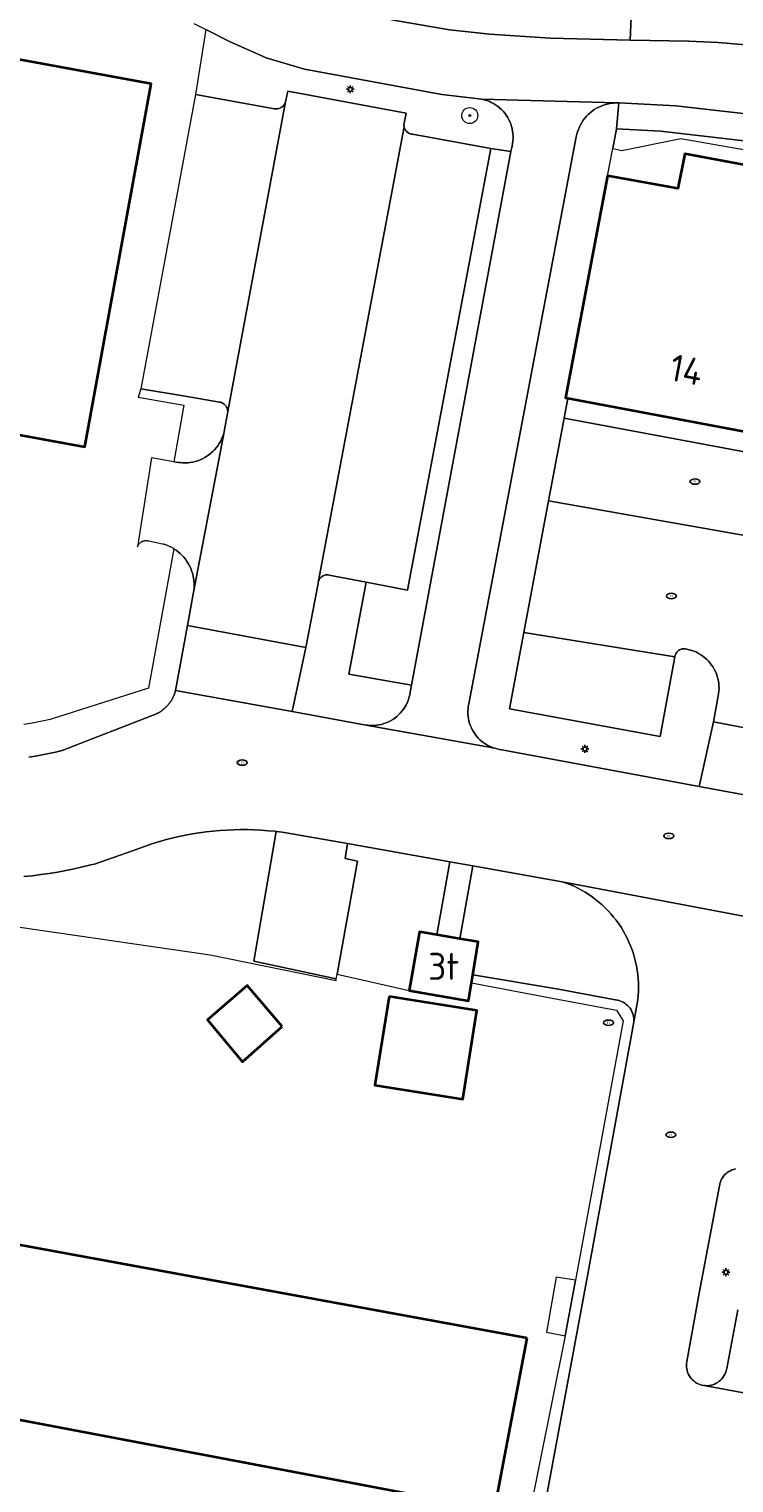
# Model space of a CAD drawing. Header units: metres. Extents: x 152610 to 160096, y 456114 to 462495.
# Tile 404 of 656: x 157745 to 157780, y 460321 to 460394. Entities that reach past the tile are written whole.
import ezdxf
from ezdxf.enums import TextEntityAlignment as Align

# ---------------------------------------------------------------- set-up
doc = ezdxf.new("R2010")
doc.units = ezdxf.units.M
doc.header["$LTSCALE"] = 0.5
doc.layers.get('0').update_dxf_attribs({"linetype": 'CONTINUOUS'})
for name, color, linetype, lineweight in [('B-PV-GR-BEPLANTING_CULTUUR_BODEMBEDEKKER-GV', 251, 'CONTINUOUS', 18), ('B-PV-GR-BEPLANTING_CULTUUR_HEESTERS-GV', 251, 'CONTINUOUS', 18), ('B-PV-GR-BOOM-S', 251, 'CONTINUOUS', 25), ('B-PV-GR-HAAG-GV', 251, 'CONTINUOUS', 13), ('B-PV-IE-MEUBILAIR-S', 251, 'CONTINUOUS', 25), ('B-PV-IE-TERREINAFSCHEIDING_KUNSTMATIG_MUUR-G', 251, 'IE-TERREINAFSCHEIDING_KUNSTMATIG-SO', 18), ('B-PV-OG-BEBOUWING-GV', 6, 'CONTINUOUS', 35), ('B-PV-OG-BEBOUWING-T18', 1, 'CONTINUOUS', 18), ('B-PV-OG-TERREIN_BEGROEID-GV', 251, 'CONTINUOUS', 18), ('B-PV-VH-GESLOTENVERHARDING_ASFALT-GV', 251, 'CONTINUOUS', 18), ('B-PV-VH-ONVERHARD_ZAND-GV', 251, 'CONTINUOUS', 18), ('B-PV-VH-OPENVERHARDING_BETONSTRAATSTEEN-GV', 251, 'CONTINUOUS', 18), ('B-PV-VH-OPENVERHARDING_TEGEL-GV', 251, 'CONTINUOUS', 18)]:
    doc.layers.add(name, color=color, linetype=linetype, lineweight=lineweight)
doc.styles.add('NLCS-ISO', font='NLCS-ISO.ttf')
doc.styles.add('NLCS-ISO-M750-T18', font='NLCS-ISO.ttf', dxfattribs={"height": 1.35})
doc.linetypes.add('IE-TERREINAFSCHEIDING_KUNSTMATIG-SO', pattern='A,4,[82,NLCS.SHX,S=0.75,R=90,X=0,Y=0],4,-2', length=10)

# ---------------------------------------------------------------- blocks, each defined once
blk = doc.blocks.new('SIE-MEUBILAIR_PAAL_LICHTMAST-SO')
for points in [[(-0.62, 0), (-1, 0)], [(-0.71, 0.71), (-0.44, 0.44)], [(0, 1), (0, 0.62)], [(0.44, 0.44), (0.71, 0.71)], [(1, 0), (0.62, 0)], [(-0.71, -0.71), (-0.44, -0.44)], [(0, -0.62), (0, -1)], [(0.44, -0.44), (0.71, -0.71)]]:
    blk.add_lwpolyline(points)
blk.add_circle((0, 0), 0.5)
blk = doc.blocks.new('SIE-MEUBILAIR_PUT_RIOOLPUT-SO')
blk.add_ellipse((0, 0), major_axis=(1.25, 0), ratio=0.54)
at = {"style": 'NLCS-ISO'}
blk.add_text('ri', height=0.75, dxfattribs=at).set_placement((-0.04, 0.07), align=Align.MIDDLE_CENTER)
blk = doc.blocks.new('SGR-BOOM_GBKN-SO')
at = {"linetype": 'ByBlock', "lineweight": 18}
h = blk.add_hatch(color=0, dxfattribs=at)
h.dxf.hatch_style = 1
edge = h.paths.add_edge_path()
edge.add_arc((0, 0), 0.25, 0, 360)
at = {"color": 0, "linetype": 'ByBlock', "lineweight": 18}
for radius in [2, 0.25]:
    blk.add_circle((0, 0), radius, dxfattribs=at)
at = {"color": 0, "linetype": 'ByBlock', "lineweight": 18, "style": 'NLCS-ISO'}
blk.add_attdef('SOORT', (2.5, 0), '', height=1.5, dxfattribs=at)

msp = doc.modelspace()

# ---------------------------------------------------------------- linework, layer by layer
at = {"layer": 'B-PV-GR-BEPLANTING_CULTUUR_BODEMBEDEKKER-GV', "flags": 128}
for points in [[(157784.696, 460387.48), (157776.736, 460388.397), (157774.534, 460388.511), (157774.342, 460387.529), (157774.793, 460387.433), (157777.756, 460388.03), (157818.339, 460380.912)], [(157743.584, 460348.679), (157754.171, 460347.139), (157760.482, 460345.858), (157760.485, 460345.93), (157756.357, 460346.814), (157757.477, 460353.319), (157757.428, 460353.325), (157757.082, 460353.358), (157756.736, 460353.383), (157756.389, 460353.4), (157756.041, 460353.409), (157755.694, 460353.41), (157755.347, 460353.403), (157755, 460353.388), (157754.653, 460353.365), (157754.307, 460353.333), (157753.962, 460353.294), (157753.618, 460353.247), (157753.275, 460353.193), (157752.934, 460353.13), (157752.593, 460353.059), (157752.255, 460352.981), (157751.919, 460352.895), (157751.584, 460352.801), (157751.252, 460352.699), (157750.922, 460352.59), (157750.595, 460352.473), (157750.271, 460352.349), (157748.369, 460351.687), (157748.191, 460351.641), (157747.777, 460351.541), (157747.361, 460351.448), (157746.944, 460351.363), (157746.525, 460351.286), (157746.104, 460351.217), (157745.683, 460351.156), (157745.26, 460351.102), (157744.836, 460351.057)]]:
    msp.add_lwpolyline(points, dxfattribs=at)
msp.add_lwpolyline([(157766.182, 460351.801), (157761.051, 460352.711), (157760.935, 460351.958), (157761.557, 460351.827), (157760.529, 460346.171), (157764.144, 460345.356), (157764.654, 460348.296), (157765.533, 460348.142)], close=True, dxfattribs=at)
at = {"layer": 'B-PV-GR-BEPLANTING_CULTUUR_HEESTERS-GV', "flags": 128}
msp.add_lwpolyline([(157771.815, 460350.802), (157767.328, 460351.598), (157766.68, 460347.942), (157767.6, 460347.781), (157767.325, 460346.139), (157771.62, 460345.42), (157774.56, 460344.871), (157774.615, 460344.859), (157774.702, 460344.833), (157774.787, 460344.799), (157774.869, 460344.759), (157774.946, 460344.711), (157775.019, 460344.657), (157775.087, 460344.596), (157775.15, 460344.53), (157775.206, 460344.458), (157775.256, 460344.382), (157775.299, 460344.302), (157775.335, 460344.218), (157775.363, 460344.131), (157775.384, 460344.043), (157775.396, 460343.952), (157775.401, 460343.861), (157775.398, 460343.77), (157775.387, 460343.68), (157775.583, 460344.799), (157775.595, 460344.895), (157775.615, 460345.105), (157775.627, 460345.315), (157775.631, 460345.526), (157775.627, 460345.737), (157775.615, 460345.947), (157775.595, 460346.157), (157775.567, 460346.366), (157775.531, 460346.574), (157775.487, 460346.78), (157775.436, 460346.985), (157775.377, 460347.187), (157775.31, 460347.387), (157775.236, 460347.584), (157775.154, 460347.778), (157775.065, 460347.969), (157774.968, 460348.157), (157774.865, 460348.341), (157774.755, 460348.52), (157774.638, 460348.696), (157774.514, 460348.867), (157774.384, 460349.032), (157774.248, 460349.194), (157774.106, 460349.349), (157773.958, 460349.499), (157773.805, 460349.644), (157773.646, 460349.782), (157773.482, 460349.915), (157773.313, 460350.041), (157773.139, 460350.16), (157772.961, 460350.273), (157772.779, 460350.379), (157772.593, 460350.478), (157772.403, 460350.57), (157772.21, 460350.655), (157772.014, 460350.732)], close=True, dxfattribs=at)
at = {"layer": 'B-PV-GR-HAAG-GV', "flags": 128}
for points in [[(157755.138, 460392.888), (157753.945, 460393.488), (157753.426, 460390.242), (157757.386, 460389.526), (157757.418, 460389.521), (157757.481, 460389.518), (157757.544, 460389.522), (157757.605, 460389.535), (157757.665, 460389.555), (157757.721, 460389.583), (157757.774, 460389.617), (157757.822, 460389.658), (157757.864, 460389.705), (157757.9, 460389.757), (157757.929, 460389.813), (157757.951, 460389.872), (157757.965, 460389.933), (157758.068, 460390.409), (157763.987, 460389.3), (157763.883, 460388.808), (157763.878, 460388.767), (157763.876, 460388.705), (157763.882, 460388.643), (157763.886, 460388.623), (157763.897, 460388.582), (157763.919, 460388.524), (157763.948, 460388.469), (157763.984, 460388.418), (157764.026, 460388.373), (157764.074, 460388.333), (157764.126, 460388.299), (157764.183, 460388.273), (157764.242, 460388.254), (157764.303, 460388.243), (157768.237, 460387.539), (157769.242, 460387.374), (157769.293, 460387.645), (157769.296, 460387.657), (157769.32, 460387.779), (157769.337, 460387.902), (157769.346, 460388.027), (157769.346, 460388.151), (157769.339, 460388.275), (157769.324, 460388.399), (157769.301, 460388.521), (157769.269, 460388.642), (157769.231, 460388.76), (157769.185, 460388.876), (157769.131, 460388.989), (157769.071, 460389.097), (157769.003, 460389.202), (157768.929, 460389.302), (157768.849, 460389.397), (157768.762, 460389.487), (157768.67, 460389.571), (157768.573, 460389.649), (157768.472, 460389.721), (157768.365, 460389.786), (157768.255, 460389.844), (157768.141, 460389.895), (157768.025, 460389.938), (157767.905, 460389.974), (157767.784, 460390.002), (157765.775, 460390.234), (157758.897, 460391.499), (157756.971, 460392.068)], [(157769.242, 460387.374), (157768.237, 460387.539), (157764.052, 460365.408), (157761.991, 460365.806), (157761.109, 460361.206), (157764.259, 460360.65)]]:
    msp.add_lwpolyline(points, close=True, dxfattribs=at)
at = {"layer": 'B-PV-IE-TERREINAFSCHEIDING_KUNSTMATIG_MUUR-G', "flags": 128}
for points in [[(157772.086, 460375.021), (157771.901, 460374.03), (157771.124, 460369.883), (157769.89, 460363.29)], [(157767.258, 460345.737), (157771.572, 460344.923), (157774.523, 460344.366), (157774.87, 460343.836), (157772.467, 460330.833), (157771.952, 460328.046), (157770.006, 460318.339), (157769.79, 460316.281), (157769.653, 460315.535), (157769.556, 460315.212), (157769.346, 460314.907), (157769.104, 460314.646), (157768.83, 460314.503), (157768.475, 460314.377), (157768.225, 460314.341), (157767.927, 460314.359), (157756.2, 460316.618)]]:
    msp.add_lwpolyline(points, dxfattribs=at)
at = {"layer": 'B-PV-OG-BEBOUWING-GV', "flags": 128}
msp.add_lwpolyline([(157739.494, 460374.115), (157747.896, 460372.585), (157751.207, 460390.776), (157743.563, 460392.167)], dxfattribs=at)
for points in [[(157788.794, 460385.238), (157777.95, 460387.273), (157777.601, 460385.531), (157774.074, 460386.156), (157771.975, 460375.042), (157772.086, 460375.021), (157783.172, 460372.934), (157783.503, 460374.708), (157786.6, 460374.133)], [(157765.533, 460348.142), (157764.654, 460348.296), (157764.144, 460345.356), (157767.106, 460344.831), (157767.258, 460345.737), (157767.325, 460346.139), (157767.6, 460347.781), (157766.68, 460347.942)], [(157757.777, 460343.541), (157756.018, 460345.599), (157754.037, 460343.887), (157755.794, 460341.779)], [(157763.13, 460345.054), (157762.423, 460340.602), (157766.825, 460339.902), (157767.533, 460344.354)], [(157770.059, 460327.931), (157739.18, 460333.597), (157738.217, 460331.242), (157737.147, 460325.26), (157768.412, 460319.332)]]:
    msp.add_lwpolyline(points, close=True, dxfattribs=at)
at = {"layer": 'B-PV-OG-TERREIN_BEGROEID-GV', "flags": 128}
msp.add_lwpolyline([(157775.335, 460395.666), (157775.222, 460392.954), (157778.147, 460392.908), (157779.624, 460392.836), (157787.93, 460392.142)], dxfattribs=at)
msp.add_lwpolyline([(157772.467, 460330.833), (157771.498, 460330.99), (157771.021, 460328.233), (157771.952, 460328.046)], close=True, dxfattribs=at)
at = {"layer": 'B-PV-VH-GESLOTENVERHARDING_ASFALT-GV', "flags": 128}
for points in [[(157753.347, 460393.788), (157753.945, 460393.488), (157755.138, 460392.888), (157756.971, 460392.068), (157758.897, 460391.499), (157765.775, 460390.234), (157767.784, 460390.002), (157774.511, 460389.818), (157774.639, 460389.817), (157774.642, 460389.817), (157777.496, 460389.668), (157781.468, 460389.216)], [(157787.93, 460392.142), (157779.624, 460392.836), (157778.147, 460392.908), (157775.222, 460392.954), (157771.198, 460393.058), (157768.182, 460393.257), (157766.165, 460393.483), (157763.252, 460393.976)]]:
    msp.add_lwpolyline(points, dxfattribs=at)
msp.add_lwpolyline([(157774.511, 460389.818), (157767.784, 460390.002), (157767.905, 460389.974), (157768.025, 460389.938), (157768.141, 460389.895), (157768.255, 460389.844), (157768.365, 460389.786), (157768.472, 460389.721), (157768.573, 460389.649), (157768.67, 460389.571), (157768.762, 460389.487), (157768.849, 460389.397), (157768.929, 460389.302), (157769.003, 460389.202), (157769.071, 460389.097), (157769.131, 460388.989), (157769.185, 460388.876), (157769.231, 460388.76), (157769.269, 460388.642), (157769.301, 460388.521), (157769.324, 460388.399), (157769.339, 460388.275), (157769.346, 460388.151), (157769.346, 460388.027), (157769.337, 460387.902), (157769.32, 460387.779), (157769.296, 460387.657), (157769.293, 460387.645), (157769.242, 460387.374), (157764.259, 460360.65), (157764.192, 460360.292), (157764.184, 460360.238), (157764.159, 460360.116), (157764.126, 460359.996), (157764.086, 460359.878), (157764.038, 460359.763), (157763.984, 460359.652), (157763.922, 460359.544), (157763.853, 460359.44), (157763.777, 460359.341), (157763.696, 460359.247), (157763.608, 460359.159), (157763.516, 460359.076), (157763.418, 460358.999), (157763.315, 460358.929), (157763.208, 460358.866), (157763.097, 460358.81), (157762.982, 460358.76), (157762.865, 460358.719), (157762.746, 460358.685), (157762.624, 460358.658), (157762.501, 460358.64), (157762.377, 460358.629), (157762.253, 460358.627), (157761.882, 460358.667), (157768.427, 460357.484), (157768.311, 460357.523), (157768.197, 460357.57), (157768.087, 460357.624), (157767.98, 460357.686), (157767.877, 460357.754), (157767.78, 460357.828), (157767.687, 460357.909), (157767.599, 460357.996), (157767.518, 460358.088), (157767.442, 460358.185), (157767.373, 460358.287), (157767.311, 460358.394), (157767.256, 460358.503), (157767.208, 460358.617), (157767.168, 460358.733), (157767.135, 460358.852), (157767.11, 460358.972), (157767.093, 460359.094), (157767.084, 460359.217), (157767.083, 460359.34), (157767.089, 460359.463), (157767.104, 460359.585), (157767.127, 460359.706), (157772.515, 460388.119), (157772.542, 460388.245), (157772.578, 460388.369), (157772.62, 460388.491), (157772.67, 460388.609), (157772.728, 460388.725), (157772.792, 460388.836), (157772.864, 460388.944), (157772.942, 460389.046), (157773.026, 460389.144), (157773.116, 460389.236), (157773.211, 460389.323), (157773.312, 460389.403), (157773.417, 460389.478), (157773.527, 460389.545), (157773.641, 460389.605), (157773.758, 460389.659), (157773.879, 460389.705), (157774.002, 460389.743), (157774.127, 460389.774), (157774.254, 460389.796), (157774.382, 460389.811)], close=True, dxfattribs=at)
at = {"layer": 'B-PV-VH-ONVERHARD_ZAND-GV', "flags": 128}
for points in [[(157755.138, 460392.888), (157753.945, 460393.488), (157753.426, 460390.242), (157757.386, 460389.526), (157757.418, 460389.521), (157757.481, 460389.518), (157757.544, 460389.522), (157757.605, 460389.535), (157757.665, 460389.555), (157757.721, 460389.583), (157757.774, 460389.617), (157757.822, 460389.658), (157757.864, 460389.705), (157757.9, 460389.757), (157757.929, 460389.813), (157757.951, 460389.872), (157757.965, 460389.933), (157758.068, 460390.409), (157763.987, 460389.3), (157763.883, 460388.808), (157763.878, 460388.767), (157763.876, 460388.705), (157763.882, 460388.643), (157763.886, 460388.623), (157763.897, 460388.582), (157763.919, 460388.524), (157763.948, 460388.469), (157763.984, 460388.418), (157764.026, 460388.373), (157764.074, 460388.333), (157764.126, 460388.299), (157764.183, 460388.273), (157764.242, 460388.254), (157764.303, 460388.243), (157768.237, 460387.539), (157769.242, 460387.374), (157769.293, 460387.645), (157769.296, 460387.657), (157769.32, 460387.779), (157769.337, 460387.902), (157769.346, 460388.027), (157769.346, 460388.151), (157769.339, 460388.275), (157769.324, 460388.399), (157769.301, 460388.521), (157769.269, 460388.642), (157769.231, 460388.76), (157769.185, 460388.876), (157769.131, 460388.989), (157769.071, 460389.097), (157769.003, 460389.202), (157768.929, 460389.302), (157768.849, 460389.397), (157768.762, 460389.487), (157768.67, 460389.571), (157768.573, 460389.649), (157768.472, 460389.721), (157768.365, 460389.786), (157768.255, 460389.844), (157768.141, 460389.895), (157768.025, 460389.938), (157767.905, 460389.974), (157767.784, 460390.002), (157765.775, 460390.234), (157758.897, 460391.499), (157756.971, 460392.068)], [(157769.242, 460387.374), (157768.237, 460387.539), (157764.052, 460365.408), (157761.991, 460365.806), (157761.109, 460361.206), (157764.259, 460360.65)]]:
    msp.add_lwpolyline(points, close=True, dxfattribs=at)
at = {"layer": 'B-PV-VH-OPENVERHARDING_BETONSTRAATSTEEN-GV', "flags": 128}
for points in [[(157757.386, 460389.526), (157753.426, 460390.242), (157750.686, 460375.493), (157752.919, 460375.119), (157754.636, 460374.832), (157754.698, 460374.817), (157754.757, 460374.794), (157754.812, 460374.764), (157754.864, 460374.727), (157754.91, 460374.683), (157754.951, 460374.635), (157754.985, 460374.581), (157755.012, 460374.524), (157755.032, 460374.464), (157755.044, 460374.402), (157755.047, 460374.365), (157757.951, 460389.872), (157757.929, 460389.813), (157757.9, 460389.757), (157757.864, 460389.705), (157757.822, 460389.658), (157757.774, 460389.617), (157757.721, 460389.583), (157757.665, 460389.555), (157757.605, 460389.535), (157757.544, 460389.522), (157757.481, 460389.518), (157757.418, 460389.521)], [(157753.026, 460363.633), (157758.963, 460362.541), (157759.572, 460365.744), (157759.581, 460365.805), (157759.598, 460365.863), (157759.6, 460365.87), (157763.886, 460388.623), (157763.882, 460388.643), (157763.876, 460388.705), (157763.878, 460388.767), (157763.883, 460388.808), (157763.987, 460389.3), (157758.068, 460390.409), (157757.965, 460389.933), (157757.951, 460389.872), (157755.047, 460374.365), (157755.048, 460374.338), (157755.044, 460374.275), (157755.041, 460374.254), (157754.894, 460373.46), (157754.886, 460373.418), (157753.339, 460365.298)], [(157774.534, 460388.511), (157774.639, 460389.817), (157774.511, 460389.818), (157774.382, 460389.811), (157774.254, 460389.796), (157774.127, 460389.774), (157774.002, 460389.743), (157773.879, 460389.705), (157773.758, 460389.659), (157773.641, 460389.605), (157773.527, 460389.545), (157773.417, 460389.478), (157773.312, 460389.403), (157773.211, 460389.323), (157773.116, 460389.236), (157773.026, 460389.144), (157772.942, 460389.046), (157772.864, 460388.944), (157772.792, 460388.836), (157772.728, 460388.725), (157772.67, 460388.609), (157772.62, 460388.491), (157772.578, 460388.369), (157772.542, 460388.245), (157772.515, 460388.119), (157767.127, 460359.706), (157767.104, 460359.585), (157767.089, 460359.463), (157767.083, 460359.34), (157767.084, 460359.217), (157767.093, 460359.094), (157767.11, 460358.972), (157767.135, 460358.852), (157767.168, 460358.733), (157767.208, 460358.617), (157767.256, 460358.503), (157767.311, 460358.394), (157767.373, 460358.287), (157767.442, 460358.185), (157767.518, 460358.088), (157767.599, 460357.996), (157767.687, 460357.909), (157767.78, 460357.828), (157767.877, 460357.754), (157767.98, 460357.686), (157768.087, 460357.624), (157768.197, 460357.57), (157768.311, 460357.523), (157768.427, 460357.484), (157768.546, 460357.452), (157768.667, 460357.428), (157768.778, 460357.413), (157778.674, 460355.575), (157779.392, 460358.811), (157779.628, 460360.113), (157779.647, 460360.222), (157779.661, 460360.347), (157779.666, 460360.473), (157779.664, 460360.599), (157779.654, 460360.724), (157779.636, 460360.849), (157779.61, 460360.972), (157779.577, 460361.094), (157779.535, 460361.213), (157779.486, 460361.329), (157779.431, 460361.442), (157779.367, 460361.551), (157779.297, 460361.655), (157779.221, 460361.756), (157779.139, 460361.851), (157779.05, 460361.94), (157778.956, 460362.024), (157778.857, 460362.102), (157778.753, 460362.174), (157778.645, 460362.238), (157778.533, 460362.296), (157778.417, 460362.346), (157778.299, 460362.389), (157778.178, 460362.424), (157778.055, 460362.452), (157778.036, 460362.458), (157777.976, 460362.47), (157777.916, 460362.475), (157777.855, 460362.472), (157777.795, 460362.46), (157777.737, 460362.441), (157777.683, 460362.415), (157777.632, 460362.381), (157777.586, 460362.341), (157777.546, 460362.296), (157777.512, 460362.245), (157777.485, 460362.191), (157777.465, 460362.134), (157777.453, 460362.074), (157776.719, 460358.08), (157769.173, 460359.463), (157769.89, 460363.29), (157771.124, 460369.883), (157771.901, 460374.03), (157772.086, 460375.021), (157771.975, 460375.042), (157774.074, 460386.156), (157774.342, 460387.529)], [(157763.897, 460388.582), (157763.886, 460388.623), (157759.6, 460365.87), (157759.622, 460365.92), (157759.654, 460365.972), (157759.692, 460366.02), (157759.736, 460366.063), (157759.785, 460366.099), (157759.838, 460366.129), (157759.895, 460366.152), (157759.955, 460366.167), (157760.016, 460366.174), (157760.077, 460366.173), (157760.128, 460366.166), (157761.991, 460365.806), (157764.052, 460365.408), (157768.237, 460387.539), (157764.303, 460388.243), (157764.242, 460388.254), (157764.183, 460388.273), (157764.126, 460388.299), (157764.074, 460388.333), (157764.026, 460388.373), (157763.984, 460388.418), (157763.948, 460388.469), (157763.919, 460388.524)], [(157752.919, 460375.119), (157750.686, 460375.493), (157750.568, 460375.069), (157752.85, 460374.679), (157752.356, 460371.842), (157752.58, 460371.805), (157752.663, 460371.794), (157752.79, 460371.784), (157752.918, 460371.782), (157753.045, 460371.788), (157753.172, 460371.802), (157753.298, 460371.823), (157753.422, 460371.853), (157753.544, 460371.891), (157753.664, 460371.935), (157753.78, 460371.988), (157753.893, 460372.047), (157754.002, 460372.114), (157754.107, 460372.187), (157754.207, 460372.266), (157754.302, 460372.352), (157754.391, 460372.443), (157754.474, 460372.54), (157754.551, 460372.642), (157754.622, 460372.749), (157754.685, 460372.859), (157754.742, 460372.974), (157754.791, 460373.091), (157754.833, 460373.212), (157754.867, 460373.335), (157754.886, 460373.418), (157754.894, 460373.46), (157755.041, 460374.254), (157755.044, 460374.275), (157755.048, 460374.338), (157755.047, 460374.365), (157755.044, 460374.402), (157755.032, 460374.464), (157755.012, 460374.524), (157754.985, 460374.581), (157754.951, 460374.635), (157754.91, 460374.683), (157754.864, 460374.727), (157754.812, 460374.764), (157754.757, 460374.794), (157754.698, 460374.817), (157754.636, 460374.832)], [(157782.998, 460371.95), (157771.901, 460374.03), (157771.124, 460369.883), (157792.112, 460366.177), (157792.842, 460370.105)], [(157754.886, 460373.418), (157754.867, 460373.335), (157754.833, 460373.212), (157754.791, 460373.091), (157754.742, 460372.974), (157754.685, 460372.859), (157754.622, 460372.749), (157754.551, 460372.642), (157754.474, 460372.54), (157754.391, 460372.443), (157754.302, 460372.352), (157754.207, 460372.266), (157754.107, 460372.187), (157754.002, 460372.114), (157753.893, 460372.047), (157753.78, 460371.988), (157753.664, 460371.935), (157753.544, 460371.891), (157753.422, 460371.853), (157753.298, 460371.823), (157753.172, 460371.802), (157753.045, 460371.788), (157752.918, 460371.782), (157752.79, 460371.784), (157752.663, 460371.794), (157752.58, 460371.805), (157752.356, 460371.842), (157751.225, 460372.03), (157750.528, 460367.571), (157750.53, 460367.579), (157750.533, 460367.586), (157750.535, 460367.594), (157750.538, 460367.601), (157750.54, 460367.608), (157750.543, 460367.615), (157750.546, 460367.623), (157750.549, 460367.63), (157750.553, 460367.637), (157750.556, 460367.644), (157750.56, 460367.651), (157750.563, 460367.658), (157750.567, 460367.665), (157750.571, 460367.671), (157750.575, 460367.678), (157750.579, 460367.685), (157750.583, 460367.691), (157750.587, 460367.698), (157750.592, 460367.704), (157750.596, 460367.71), (157750.601, 460367.717), (157750.606, 460367.723), (157750.611, 460367.729), (157750.616, 460367.735), (157750.621, 460367.741), (157750.626, 460367.747), (157750.631, 460367.752), (157750.637, 460367.758), (157750.642, 460367.763), (157750.648, 460367.769), (157750.653, 460367.774), (157750.659, 460367.779), (157750.665, 460367.785), (157750.671, 460367.79), (157750.677, 460367.795), (157750.683, 460367.799), (157750.689, 460367.804), (157750.695, 460367.809), (157750.702, 460367.813), (157750.708, 460367.818), (157750.715, 460367.822), (157750.721, 460367.826), (157750.728, 460367.83), (157750.735, 460367.834), (157750.742, 460367.838), (157750.748, 460367.841), (157750.755, 460367.845), (157750.762, 460367.848), (157750.769, 460367.852), (157750.776, 460367.855), (157750.784, 460367.858), (157750.791, 460367.861), (157750.798, 460367.864), (157750.805, 460367.867), (157750.813, 460367.869), (157750.82, 460367.872), (157750.828, 460367.874), (157750.835, 460367.876), (157750.843, 460367.878), (157750.85, 460367.88), (157750.858, 460367.882), (157750.865, 460367.883), (157750.873, 460367.885), (157750.881, 460367.886), (157750.888, 460367.888), (157750.896, 460367.889), (157750.904, 460367.89), (157750.912, 460367.89), (157750.919, 460367.891), (157750.927, 460367.892), (157750.935, 460367.892), (157750.943, 460367.892), (157750.95, 460367.893), (157750.958, 460367.893), (157750.966, 460367.893), (157750.974, 460367.892), (157750.982, 460367.892), (157750.989, 460367.891), (157750.997, 460367.891), (157751.005, 460367.89), (157751.013, 460367.889), (157751.02, 460367.888), (157751.028, 460367.887), (157751.036, 460367.885), (157751.043, 460367.884), (157751.051, 460367.882), (157751.059, 460367.881), (157751.066, 460367.879), (157751.074, 460367.877), (157751.081, 460367.875), (157751.089, 460367.872), (157751.096, 460367.87), (157751.784, 460367.735), (157751.817, 460367.726), (157751.85, 460367.716), (157751.883, 460367.705), (157751.916, 460367.694), (157751.948, 460367.682), (157751.981, 460367.67), (157752.013, 460367.657), (157752.045, 460367.644), (157752.076, 460367.63), (157752.108, 460367.616), (157752.139, 460367.601), (157752.17, 460367.586), (157752.2, 460367.57), (157752.231, 460367.553), (157752.261, 460367.536), (157752.29, 460367.519), (157752.32, 460367.501), (157752.349, 460367.485), (157752.458, 460367.412), (157752.563, 460367.333), (157752.663, 460367.248), (157752.757, 460367.156), (157752.846, 460367.059), (157752.929, 460366.957), (157753.005, 460366.85), (157753.074, 460366.739), (157753.137, 460366.623), (157753.193, 460366.504), (157753.241, 460366.382), (157753.282, 460366.257), (157753.315, 460366.13), (157753.34, 460366.001), (157753.357, 460365.87), (157753.366, 460365.739), (157753.368, 460365.608), (157753.361, 460365.477), (157753.346, 460365.346), (157753.339, 460365.298)], [(157760.077, 460366.173), (157760.016, 460366.174), (157759.955, 460366.167), (157759.895, 460366.152), (157759.838, 460366.129), (157759.785, 460366.099), (157759.736, 460366.063), (157759.692, 460366.02), (157759.654, 460365.972), (157759.622, 460365.92), (157759.6, 460365.87), (157759.598, 460365.863), (157759.581, 460365.805), (157759.572, 460365.744), (157758.963, 460362.541), (157758.271, 460359.324), (157761.882, 460358.667), (157762.253, 460358.627), (157762.377, 460358.629), (157762.501, 460358.64), (157762.624, 460358.658), (157762.746, 460358.685), (157762.865, 460358.719), (157762.982, 460358.76), (157763.097, 460358.81), (157763.208, 460358.866), (157763.315, 460358.929), (157763.418, 460358.999), (157763.516, 460359.076), (157763.608, 460359.159), (157763.696, 460359.247), (157763.777, 460359.341), (157763.853, 460359.44), (157763.922, 460359.544), (157763.984, 460359.652), (157764.038, 460359.763), (157764.086, 460359.878), (157764.126, 460359.996), (157764.159, 460360.116), (157764.184, 460360.238), (157764.192, 460360.292), (157764.259, 460360.65), (157761.109, 460361.206), (157761.991, 460365.806), (157760.128, 460366.166)], [(157777.453, 460362.074), (157769.89, 460363.29), (157769.173, 460359.463), (157776.719, 460358.08)]]:
    msp.add_lwpolyline(points, close=True, dxfattribs=at)
for points in [[(157781.468, 460389.216), (157777.496, 460389.668), (157774.642, 460389.817), (157774.639, 460389.817), (157774.534, 460388.511), (157776.736, 460388.397), (157784.696, 460387.48)], [(157783.172, 460372.934), (157772.086, 460375.021), (157771.901, 460374.03), (157782.998, 460371.95)], [(157792.112, 460366.177), (157771.124, 460369.883), (157769.89, 460363.29), (157777.453, 460362.074), (157777.465, 460362.134), (157777.485, 460362.191), (157777.512, 460362.245), (157777.546, 460362.296), (157777.586, 460362.341), (157777.632, 460362.381), (157777.683, 460362.415), (157777.737, 460362.441), (157777.795, 460362.46), (157777.855, 460362.472), (157777.916, 460362.475), (157777.976, 460362.47), (157778.036, 460362.458), (157778.055, 460362.452), (157778.178, 460362.424), (157778.299, 460362.389), (157778.417, 460362.346), (157778.533, 460362.296), (157778.645, 460362.238), (157778.753, 460362.174), (157778.857, 460362.102), (157778.956, 460362.024), (157779.05, 460361.94), (157779.139, 460361.851), (157779.221, 460361.756), (157779.297, 460361.655), (157779.367, 460361.551), (157779.431, 460361.442), (157779.486, 460361.329), (157779.535, 460361.213), (157779.577, 460361.094), (157779.61, 460360.972), (157779.636, 460360.849), (157779.654, 460360.724), (157779.664, 460360.599), (157779.666, 460360.473), (157779.661, 460360.347), (157779.647, 460360.222), (157779.628, 460360.113), (157779.392, 460358.811), (157784.974, 460357.735)], [(157784.449, 460354.503), (157778.674, 460355.575), (157768.778, 460357.413), (157768.667, 460357.428), (157768.546, 460357.452), (157768.427, 460357.484), (157761.882, 460358.667), (157758.271, 460359.324), (157752.438, 460360.385), (157752.43, 460360.355), (157752.421, 460360.324), (157752.412, 460360.295), (157752.402, 460360.265), (157752.392, 460360.235), (157752.381, 460360.205), (157752.37, 460360.176), (157752.358, 460360.147), (157752.346, 460360.118), (157752.333, 460360.089), (157752.319, 460360.061), (157752.306, 460360.033), (157752.291, 460360.005), (157752.277, 460359.977), (157752.261, 460359.949), (157752.246, 460359.922), (157752.229, 460359.895), (157752.213, 460359.869), (157752.196, 460359.842), (157752.178, 460359.816), (157752.16, 460359.791), (157752.142, 460359.765), (157752.123, 460359.74), (157752.104, 460359.715), (157752.084, 460359.691), (157752.064, 460359.667), (157752.043, 460359.643), (157752.022, 460359.62), (157752.001, 460359.597), (157751.979, 460359.574), (157751.957, 460359.552), (157751.934, 460359.53), (157751.911, 460359.508), (157751.888, 460359.487), (157751.864, 460359.466), (157751.84, 460359.446), (157751.816, 460359.426), (157751.791, 460359.407), (157751.766, 460359.388), (157751.741, 460359.369), (157751.715, 460359.351), (157751.689, 460359.334), (157751.663, 460359.316), (157751.636, 460359.3), (157751.609, 460359.283), (157751.582, 460359.268), (157751.555, 460359.252), (157751.527, 460359.237), (157751.499, 460359.223), (157751.471, 460359.209), (157746.752, 460357.382), (157746.42, 460357.297), (157746.086, 460357.22), (157745.751, 460357.151), (157745.414, 460357.089), (157745.075, 460357.036)], [(157744.836, 460351.057), (157745.26, 460351.102), (157745.683, 460351.156), (157746.104, 460351.217), (157746.525, 460351.286), (157746.944, 460351.363), (157747.361, 460351.448), (157747.777, 460351.541), (157748.191, 460351.641), (157748.369, 460351.687), (157750.271, 460352.349), (157750.595, 460352.473), (157750.922, 460352.59), (157751.252, 460352.699), (157751.584, 460352.801), (157751.919, 460352.895), (157752.255, 460352.981), (157752.593, 460353.059), (157752.934, 460353.13), (157753.275, 460353.193), (157753.618, 460353.247), (157753.962, 460353.294), (157754.307, 460353.333), (157754.653, 460353.365), (157755, 460353.388), (157755.347, 460353.403), (157755.694, 460353.41), (157756.041, 460353.409), (157756.389, 460353.4), (157756.736, 460353.383), (157757.082, 460353.358), (157757.428, 460353.325), (157757.477, 460353.319), (157757.773, 460353.284), (157757.98, 460353.256), (157761.051, 460352.711), (157766.182, 460351.801), (157767.328, 460351.598), (157771.815, 460350.802), (157789.971, 460347.357)], [(157789.971, 460347.357), (157771.815, 460350.802), (157772.014, 460350.732), (157772.21, 460350.655), (157772.403, 460350.57), (157772.593, 460350.478), (157772.779, 460350.379), (157772.961, 460350.273), (157773.139, 460350.16), (157773.313, 460350.041), (157773.482, 460349.915), (157773.646, 460349.782), (157773.805, 460349.644), (157773.958, 460349.499), (157774.106, 460349.349), (157774.248, 460349.194), (157774.384, 460349.032), (157774.514, 460348.867), (157774.638, 460348.696), (157774.755, 460348.52), (157774.865, 460348.341), (157774.968, 460348.157), (157775.065, 460347.969), (157775.154, 460347.778), (157775.236, 460347.584), (157775.31, 460347.387), (157775.377, 460347.187), (157775.436, 460346.985), (157775.487, 460346.78), (157775.531, 460346.574), (157775.567, 460346.366), (157775.595, 460346.157), (157775.615, 460345.947), (157775.627, 460345.737), (157775.631, 460345.526), (157775.627, 460345.315), (157775.615, 460345.105), (157775.595, 460344.895), (157775.583, 460344.799), (157775.387, 460343.68), (157773.11, 460331.24), (157770.201, 460315.6)], [(157770.201, 460315.6), (157773.11, 460331.24), (157775.387, 460343.68), (157775.398, 460343.77), (157775.401, 460343.861), (157775.396, 460343.952), (157775.384, 460344.043), (157775.363, 460344.131), (157775.335, 460344.218), (157775.299, 460344.302), (157775.256, 460344.382), (157775.206, 460344.458), (157775.15, 460344.53), (157775.087, 460344.596), (157775.019, 460344.657), (157774.946, 460344.711), (157774.869, 460344.759), (157774.787, 460344.799), (157774.702, 460344.833), (157774.615, 460344.859), (157774.56, 460344.871), (157771.62, 460345.42), (157767.325, 460346.139), (157767.258, 460345.737), (157771.572, 460344.923), (157774.523, 460344.366), (157774.87, 460343.836), (157772.467, 460330.833), (157771.952, 460328.046), (157770.006, 460318.339)], [(157802.849, 460321.145), (157779.007, 460325.555), (157778.974, 460325.557), (157778.884, 460325.567), (157778.796, 460325.586), (157778.71, 460325.612), (157778.626, 460325.646), (157778.546, 460325.687), (157778.47, 460325.735), (157778.398, 460325.789), (157778.332, 460325.85), (157778.271, 460325.916), (157778.216, 460325.988), (157778.168, 460326.064), (157778.126, 460326.144), (157778.092, 460326.227), (157778.066, 460326.313), (157778.047, 460326.401), (157778.036, 460326.491), (157778.033, 460326.581), (157778.038, 460326.671), (157778.051, 460326.76), (157778.67, 460330.19), (157779.688, 460335.57), (157779.701, 460335.64), (157779.724, 460335.727), (157779.755, 460335.811), (157779.793, 460335.892), (157779.838, 460335.97), (157779.89, 460336.043), (157779.948, 460336.111), (157780.012, 460336.173), (157780.081, 460336.23), (157780.155, 460336.28), (157780.234, 460336.324), (157780.316, 460336.36), (157780.4, 460336.389), (157780.488, 460336.41)], [(157780.488, 460336.41), (157780.4, 460336.389), (157780.316, 460336.36), (157780.234, 460336.324), (157780.155, 460336.28), (157780.081, 460336.23), (157780.012, 460336.173), (157779.948, 460336.111), (157779.89, 460336.043), (157779.838, 460335.97), (157779.793, 460335.892), (157779.755, 460335.811), (157779.724, 460335.727), (157779.701, 460335.64), (157779.688, 460335.57), (157778.67, 460330.19), (157778.051, 460326.76), (157778.038, 460326.671), (157778.033, 460326.581), (157778.036, 460326.491), (157778.047, 460326.401), (157778.066, 460326.313), (157778.092, 460326.227), (157778.126, 460326.144), (157778.168, 460326.064), (157778.216, 460325.988), (157778.271, 460325.916), (157778.332, 460325.85), (157778.398, 460325.789), (157778.47, 460325.735), (157778.546, 460325.687), (157778.626, 460325.646), (157778.71, 460325.612), (157778.796, 460325.586), (157778.884, 460325.567), (157778.974, 460325.557), (157779.007, 460325.555), (157779.097, 460325.555), (157779.187, 460325.564), (157779.275, 460325.58), (157779.362, 460325.604), (157779.446, 460325.636), (157779.528, 460325.675), (157779.605, 460325.721), (157779.678, 460325.773), (157779.746, 460325.833), (157779.809, 460325.897), (157779.865, 460325.968), (157779.915, 460326.042), (157779.959, 460326.121), (157779.995, 460326.204), (157780.023, 460326.289), (157780.044, 460326.377), (157780.05, 460326.41), (157780.611, 460329.36)], [(157780.611, 460329.36), (157780.05, 460326.41), (157780.044, 460326.377), (157780.023, 460326.289), (157779.995, 460326.204), (157779.959, 460326.121), (157779.915, 460326.042), (157779.865, 460325.968), (157779.809, 460325.897), (157779.746, 460325.833), (157779.678, 460325.773), (157779.605, 460325.721), (157779.528, 460325.675), (157779.446, 460325.636), (157779.362, 460325.604), (157779.275, 460325.58), (157779.187, 460325.564), (157779.097, 460325.555), (157779.007, 460325.555), (157802.849, 460321.145)]]:
    msp.add_lwpolyline(points, dxfattribs=at)
at = {"layer": 'B-PV-VH-OPENVERHARDING_TEGEL-GV', "flags": 128}
for points in [[(157763.252, 460393.976), (157766.165, 460393.483), (157768.182, 460393.257), (157771.198, 460393.058), (157775.222, 460392.954), (157775.335, 460395.666)], [(157745.075, 460357.036), (157745.414, 460357.089), (157745.751, 460357.151), (157746.086, 460357.22), (157746.42, 460357.297), (157746.752, 460357.382), (157751.471, 460359.209), (157751.499, 460359.223), (157751.527, 460359.237), (157751.555, 460359.252), (157751.582, 460359.268), (157751.609, 460359.283), (157751.636, 460359.3), (157751.663, 460359.316), (157751.689, 460359.334), (157751.715, 460359.351), (157751.741, 460359.369), (157751.766, 460359.388), (157751.791, 460359.407), (157751.816, 460359.426), (157751.84, 460359.446), (157751.864, 460359.466), (157751.888, 460359.487), (157751.911, 460359.508), (157751.934, 460359.53), (157751.957, 460359.552), (157751.979, 460359.574), (157752.001, 460359.597), (157752.022, 460359.62), (157752.043, 460359.643), (157752.064, 460359.667), (157752.084, 460359.691), (157752.104, 460359.715), (157752.123, 460359.74), (157752.142, 460359.765), (157752.16, 460359.791), (157752.178, 460359.816), (157752.196, 460359.842), (157752.213, 460359.869), (157752.229, 460359.895), (157752.246, 460359.922), (157752.261, 460359.949), (157752.277, 460359.977), (157752.291, 460360.005), (157752.306, 460360.033), (157752.319, 460360.061), (157752.333, 460360.089), (157752.346, 460360.118), (157752.358, 460360.147), (157752.37, 460360.176), (157752.381, 460360.205), (157752.392, 460360.235), (157752.402, 460360.265), (157752.412, 460360.295), (157752.421, 460360.324), (157752.43, 460360.355), (157752.438, 460360.385), (157753.026, 460363.633), (157753.339, 460365.298), (157753.346, 460365.346), (157753.361, 460365.477), (157753.368, 460365.608), (157753.366, 460365.739), (157753.357, 460365.87), (157753.34, 460366.001), (157753.315, 460366.13), (157753.282, 460366.257), (157753.241, 460366.382), (157753.193, 460366.504), (157753.137, 460366.623), (157753.074, 460366.739), (157753.005, 460366.85), (157752.929, 460366.957), (157752.846, 460367.059), (157752.757, 460367.156), (157752.663, 460367.248), (157752.563, 460367.333), (157752.458, 460367.412), (157752.349, 460367.485), (157751.079, 460360.498), (157746.196, 460358.941), (157746.152, 460358.93), (157745.826, 460358.855), (157745.498, 460358.787), (157745.169, 460358.727), (157744.838, 460358.676)]]:
    msp.add_lwpolyline(points, dxfattribs=at)
for points in [[(157758.963, 460362.541), (157753.026, 460363.633), (157752.438, 460360.385), (157758.271, 460359.324)], [(157784.449, 460354.503), (157784.974, 460357.735), (157779.392, 460358.811), (157778.674, 460355.575)], [(157761.557, 460351.827), (157760.935, 460351.958), (157761.051, 460352.711), (157757.98, 460353.256), (157757.773, 460353.284), (157757.477, 460353.319), (157756.357, 460346.814), (157760.485, 460345.93), (157760.529, 460346.171)], [(157767.328, 460351.598), (157766.182, 460351.801), (157765.533, 460348.142), (157766.68, 460347.942)]]:
    msp.add_lwpolyline(points, close=True, dxfattribs=at)

# ---------------------------------------------------------------- block references
at = {"layer": 'B-PV-GR-BOOM-S', "xscale": 0.2, "yscale": 0.2, "zscale": 0.2}
msp.add_blockref('SGR-BOOM_GBKN-SO', (157767.177, 460389.181), dxfattribs=at)
at = {"layer": 'B-PV-IE-MEUBILAIR-S', "xscale": 0.2, "yscale": 0.2, "zscale": 0.2}
for name, p in [('SIE-MEUBILAIR_PAAL_LICHTMAST-SO', (157761.192, 460390.496)), ('SIE-MEUBILAIR_PUT_RIOOLPUT-SO', (157778.461, 460370.846)), ('SIE-MEUBILAIR_PUT_RIOOLPUT-SO', (157777.278, 460365.113)), ('SIE-MEUBILAIR_PAAL_LICHTMAST-SO', (157772.945, 460357.452)), ('SIE-MEUBILAIR_PUT_RIOOLPUT-SO', (157755.775, 460356.769)), ('SIE-MEUBILAIR_PUT_RIOOLPUT-SO', (157777.151, 460353.098)), ('SIE-MEUBILAIR_PUT_RIOOLPUT-SO', (157774.13, 460343.738)), ('SIE-MEUBILAIR_PUT_RIOOLPUT-SO', (157777.258, 460338.126)), ('SIE-MEUBILAIR_PAAL_LICHTMAST-SO', (157780.016, 460331.236))]:
    msp.add_blockref(name, p, dxfattribs=at)

# ---------------------------------------------------------------- texts
at = {"layer": 'B-PV-OG-BEBOUWING-T18', "style": 'NLCS-ISO-M750-T18'}
msp.add_text('14', height=1.35, rotation=349.3, dxfattribs=at).set_placement((157778.036, 460376.445), align=Align.MIDDLE)
msp.add_text('3t', height=1.35, dxfattribs=at).set_placement((157765.875, 460346.564), align=Align.MIDDLE)

doc.saveas('drawing.dxf')
